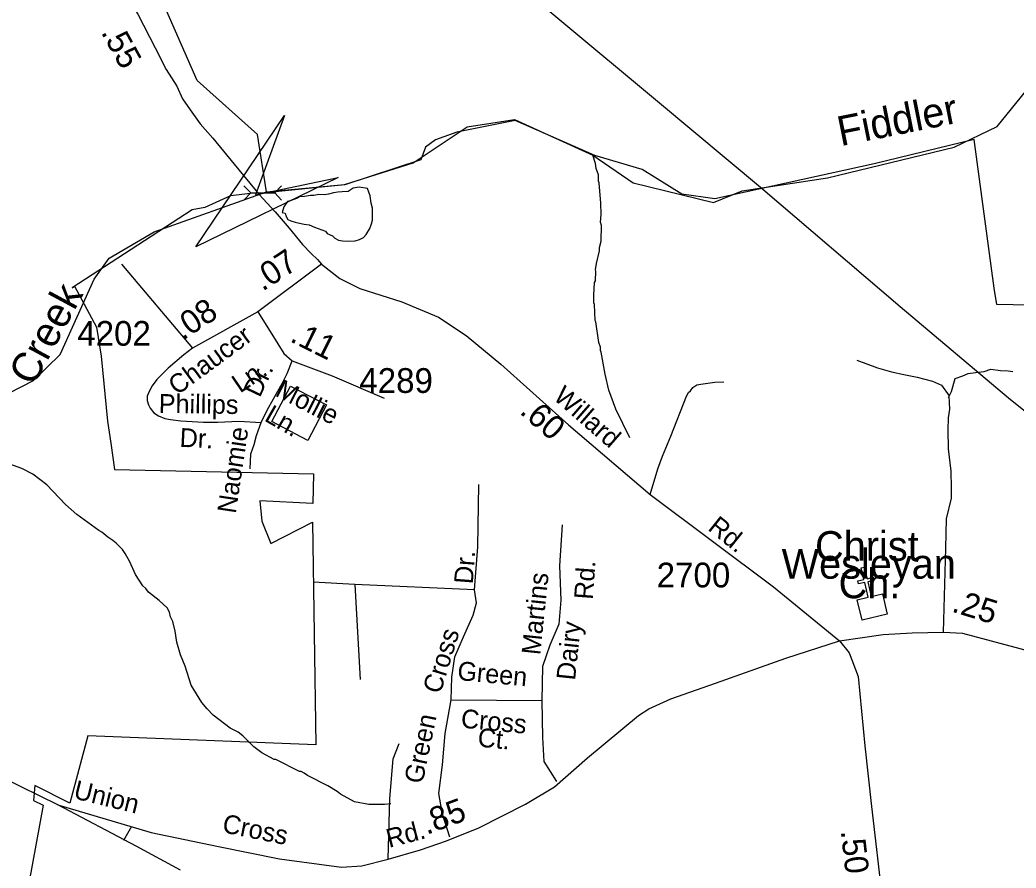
# Model space of a CAD drawing. Extents: x 1547597 to 1699558, y 810033 to 920809.
# Drawn here: x 1647605 to 1652640, y 836791 to 841075 of the extents above; entities that cross this region are included whole.
import ezdxf

# ---------------------------------------------------------------- set-up
doc = ezdxf.new("R2010")
doc.units = 0
for name, color, linetype in [('Exist Boundary Political City Limit New', 7, 'Continuous'), ('Exist Cultural Church CELL', 7, 'Continuous'), ('Exist Cultural Church Label', 7, 'Continuous'), ('Exist Hydrographic Creek Single Shore', 7, 'Continuous'), ('Exist Hydrographic Misc Water Feature', 7, 'Continuous'), ('Exist Road Non-System Type 51', 7, 'Continuous'), ('Exist Road Non-System Type 51 Label', 7, 'Continuous'), ('Exist Road Primary NC Attributed', 7, 'Continuous'), ('Exist Road Secondary Mileage Hundredths English Label', 7, 'Continuous'), ('Exist Road Secondary Structure Culvert Attributed CELL', 7, 'Continuous'), ('Exist Road Secondary Structure Culvert CELL', 7, 'Continuous'), ('Exist Road Secondary Type 51 Attributed', 7, 'Continuous'), ('Exist Road Secondary Type 51 Label', 7, 'Continuous'), ('Exist Road Secondary Type 51 Number Label', 7, 'Continuous'), ('Exist Utilities Electrical Transmission Line', 7, 'Continuous'), ('Map Preparation Boundary City Limit Buffer Line', 7, 'Continuous'), ('Old_Level_32', 7, 'Continuous')]:
    doc.layers.add(name, color=color, linetype=linetype)

msp = doc.modelspace()

# ---------------------------------------------------------------- linework, layer by layer
at = {"layer": 'Exist Boundary Political City Limit New'}
for points in [[(1652792.8, 839633), (1652542.7, 839637.4), (1652529.4, 839720.3), (1652428, 840471), (1651922.2, 840348.7), (1651117.7, 840171.9), (1650950.7, 840195.3), (1650750, 840320), (1650511.9, 840390.9), (1650109, 840566.7), (1649813.8, 840508.7), (1649705.2, 840469), (1649655.8, 840432.3), (1649631, 840368.5), (1649247.2, 840242.2), (1648845.5, 840201.9), (1648770.1, 840197.7), (1648669.7, 840187), (1648539.5, 840127.8), (1648475.5, 840116), (1648099.3, 839871.8), (1647868.6, 839721.5), (1647880.4, 839729.5), (1647992.2, 839522.5), (1648015.3, 839376), (1648047.4, 839048.4), (1648064.4, 838937.6), (1648083.2, 838804)], [(1648972.9, 839225.1), (1649155, 839130.7), (1649061.1, 838951.2), (1648878.8, 839046.3), (1648972.9, 839225.1)], [(1648972.9, 839225.1), (1649155, 839130.7), (1649061.1, 838951.2), (1648878.8, 839046.3), (1648972.9, 839225.1)], [(1648083.2, 838804), (1649089.5, 838782.8), (1649086, 838632.6), (1648818.7, 838646.3), (1648828.2, 838542.8), (1648872.9, 838429.9), (1649083.7, 838538.5), (1649100.6, 837414.4), (1647949, 837459.7), (1647856.9, 837119.1), (1647680.7, 837208.8), (1647674.3, 837133), (1647722.4, 837109.6), (1647614.4, 836521.1)]]:
    msp.add_lwpolyline(points, dxfattribs=at)
at = {"layer": 'Exist Cultural Church CELL'}
msp.add_lwpolyline([(1651837.2, 838146.4), (1651892.6, 838159.6), (1651875.1, 838233.7), (1651843.9, 838226.3), (1651840.3, 838241.9), (1651871.4, 838249.2), (1651857.6, 838307.8), (1651873.2, 838311.4), (1651887, 838252.9), (1651918.1, 838260.3), (1651921.8, 838244.7), (1651890.7, 838237.4), (1651908.2, 838163.3), (1651964.3, 838176.4), (1651988.8, 838072.8), (1651861.7, 838042.8)], close=True, dxfattribs=at)
at = {"layer": 'Exist Hydrographic Creek Single Shore'}
for points in [[(1648852.1, 840207.4), (1648806.2, 840497.2), (1648501.2, 840769.2), (1648111.1, 841656.9), (1648010.6, 841690.2), (1647831.6, 841703), (1647670.9, 841617.1), (1647477.1, 841747.7), (1647230.9, 841939.6), (1647065.8, 841933.6), (1646966.8, 842011), (1646901.6, 842134.8), (1646885.7, 842282), (1646937.1, 842462), (1646913.3, 842725.3)], [(1648852.1, 840207.4), (1649245.5, 840243.8), (1649593.7, 840352.7), (1649865.2, 840534.7), (1650105.4, 840572.2), (1650501.3, 840392.4), (1650704.1, 840251.9), (1651110.5, 840153.5), (1651256, 840212.4), (1651686.4, 840277.5), (1652327, 840433), (1652544.9, 840536.9), (1652936.3, 841018.6)], [(1646318.1, 838128.4), (1646465.1, 838516.1), (1646574.1, 838625.5), (1646927.1, 838871), (1647674.1, 839253.1), (1647809.1, 839385), (1647980.1, 839765.5), (1648056.1, 839872.3), (1648283.1, 840005.5), (1648852.1, 840207.4)]]:
    msp.add_lwpolyline(points, dxfattribs=at)
at = {"layer": 'Exist Hydrographic Misc Water Feature'}
for points in [[(1650688.5, 838964.7), (1650617.6, 839109.2), (1650582.3, 839205.4), (1650562.8, 839285.5), (1650543.7, 839397.5), (1650539.8, 839405.6), (1650539.9, 839421.6), (1650532, 839445.6), (1650516.8, 839549.6), (1650512.8, 839557.7), (1650509.4, 839637.6), (1650505.4, 839645.6), (1650505.7, 839685.6), (1650510.2, 839749.5), (1650514.3, 839757.5), (1650516.6, 839805.5), (1650514.7, 839813.5), (1650518.9, 839845.4), (1650535.3, 839909.2), (1650535.4, 839925.2), (1650543.6, 839957.1), (1650544.2, 840037.1), (1650540.3, 840053.1), (1650542.5, 840093), (1650541, 840149), (1650533.7, 840253), (1650529.7, 840261), (1650530, 840293), (1650518.2, 840325.1), (1650514.5, 840349.1), (1650501.3, 840392.4)], [(1649007.5, 840175), (1648971, 840162), (1648957.7, 840158.2), (1648939.6, 840131.1), (1648930.6, 840102.9), (1648946.6, 840098.8), (1648951.1, 840082.4), (1648959.5, 840067.5), (1648975, 840059.5), (1648995.9, 840053.8), (1649017.8, 840048), (1649041.9, 840043.1), (1649067.5, 840040.4), (1649094.5, 840028.6), (1649131.6, 840014.5), (1649149.1, 840007.6), (1649159, 839996.5), (1649172.6, 839990.1), (1649185.4, 839985), (1649196.9, 839972.4), (1649214.7, 839962.8), (1649235.8, 839958.6), (1649267.7, 839958.2), (1649298.9, 839959.4), (1649322.4, 839966.1), (1649342, 839976), (1649354.7, 839991.5), (1649373.8, 840021.6), (1649382.6, 840044.9), (1649387.5, 840064.3), (1649387.5, 840125.1), (1649380, 840149.4), (1649376.1, 840186.2), (1649362, 840223.3), (1649319.8, 840229.7), (1649289, 840224.6), (1649263.7, 840208.6), (1649233.3, 840206.7), (1649211.5, 840205.4), (1649190.3, 840201), (1649164.6, 840195.8), (1649144.2, 840191.4), (1649116.7, 840193.5), (1649090.1, 840188.4), (1649074, 840187.5), (1649043.3, 840183.6), (1649018.5, 840181.9), (1649007.5, 840175)], [(1649480.7, 837115.8), (1649448.7, 837112.1), (1649368.8, 837112.7), (1649297, 837125.2), (1649225.3, 837163.8), (1649209.4, 837177.9), (1649161.7, 837206.3), (1649058.2, 837259.1), (1649042.3, 837271.2), (1649026.3, 837279.3), (1649018.3, 837279.4), (1648898.9, 837340.3), (1648890.9, 837340.4), (1648827.2, 837372.8), (1648787.4, 837403.1), (1648731.9, 837459.6), (1648708.1, 837477.7), (1648668.3, 837498.1), (1648582.8, 837562.7), (1648551.1, 837594.9), (1648525.2, 837627.1), (1648470, 837715.5), (1648440.7, 837811.6), (1648417.1, 837867.8), (1648397.6, 837931.9), (1648389.9, 837987.9), (1648378.3, 838036), (1648366.5, 838060.1), (1648360.7, 838084.1), (1648348.8, 838106.2), (1648309.1, 838142.4), (1648255.5, 838184.8), (1648241.7, 838202.9), (1648225.8, 838217.1), (1648190.2, 838273.3), (1648160.7, 838337.5), (1648137, 838379.7), (1648123.1, 838399.8), (1648091.4, 838432), (1648075.5, 838446.1), (1648049.6, 838462.3), (1648019.9, 838488.5), (1648003.9, 838496.7), (1647892.6, 838577.5), (1647835, 838627.9), (1647741.8, 838726.6), (1647670.3, 838781.1), (1647614.5, 838809.6), (1647487, 838854.5)]]:
    msp.add_lwpolyline(points, dxfattribs=at)
at = {"layer": 'Exist Road Non-System Type 51'}
for p, q in [((1648118.2, 839842.2), (1648476.9, 839416.6)), ((1648168.4, 837000.6), (1648128, 836930))]:
    msp.add_line(p, q, dxfattribs=at)
for points in [[(1648476.9, 839416.6), (1648434.1, 839383.5), (1648353.9, 839316.1), (1648297.5, 839258.4), (1648273.8, 839226.2), (1648257.9, 839197.5), (1648249, 839174.7), (1648248.9, 839152.7), (1648254.9, 839130.6), (1648264, 839114.6), (1648282.5, 839090.6), (1648305.4, 839075.3), (1648338.4, 839062.2), (1648366.2, 839056.1), (1648418.1, 839049.6), (1648533.9, 839043.6), (1648606.1, 839042.6), (1648711.9, 839048), (1648824.1, 839041.6)], [(1648824.1, 839041.6), (1648855.5, 839104.5), (1648887, 839161), (1648929.9, 839238.2), (1648955.6, 839289.7), (1648981.3, 839352.6)], [(1651835.2, 839357.2), (1651940.6, 839317.8), (1652010.7, 839298.2), (1652072.6, 839283.7), (1652140.2, 839270.2), (1652217.2, 839251.2), (1652262.8, 839230), (1652302.7, 839175.9)], [(1649184.1, 839278.2), (1649446.9, 839164.2)], [(1652298.3, 839167.2), (1652314.6, 839199.1), (1652332.2, 839264.2), (1652371.6, 839277.3), (1652398.7, 839289.2), (1652434.5, 839294.9), (1652478.6, 839299.6), (1652512.4, 839311.2), (1652562.3, 839305), (1652600.3, 839302.6), (1652624.2, 839298.5)], [(1650790, 838677.6), (1650828.9, 838807.3), (1650853.2, 838871.3), (1650895.7, 838972.9), (1650974.8, 839174.4), (1650985, 839192.4), (1650995, 839202.4), (1651007.1, 839218.1), (1651027.2, 839232.1), (1651047.1, 839235.9), (1651117.1, 839245.5), (1651163.2, 839247.2)], [(1652272.9, 837983.3), (1652285.4, 838406.6), (1652289.2, 838555.9), (1652314.1, 838659.2), (1652314.1, 838711.8), (1652311.8, 838796.6), (1652298, 838908.3), (1652297.1, 839004.9), (1652298.6, 839065.9), (1652304.9, 839109.8), (1652302.7, 839175.9)], [(1648768.4, 838807.8), (1648773, 838883.7), (1648789.8, 838930), (1648801.2, 838975.8), (1648824.1, 839041.6)], [(1649902.5, 838196.5), (1649918.9, 838413.3), (1649925.5, 838727.8)], [(1650345.8, 838525.1), (1650332.7, 838318.1), (1650339.2, 838143.9), (1650329.4, 838022.3), (1650283.4, 837917.2), (1650247.3, 837808.7), (1650244, 837637.9)], [(1649298.4, 838222.8), (1649088.2, 838235.9)], [(1649902.5, 838196.5), (1649298.4, 838222.8)], [(1649298.4, 838222.8), (1649324.6, 837743)], [(1649784.3, 837641.2), (1649787.6, 837756.2), (1649804, 837858), (1649846.7, 837959.9), (1649896, 838068.3), (1649912.4, 838130.8), (1649902.5, 838196.5)], [(1649777.8, 836947.8), (1649741.6, 837062.8), (1649721.9, 837168), (1649741.6, 837312.6), (1649754.8, 837470.3), (1649784.3, 837641.2)], [(1649784.3, 837641.2), (1650244, 837637.9)], [(1650244, 837637.9), (1650247.3, 837450.6), (1650253.9, 837329), (1650317.4, 837228.1)], [(1649465.8, 836836.4), (1649475.7, 837141.9), (1649492.1, 837342.4), (1649521.6, 837421.2)]]:
    msp.add_lwpolyline(points, dxfattribs=at)
at = {"layer": 'Exist Road Primary NC Attributed'}
for points in [[(1647797.1, 837110.3), (1647515, 837248.2)], [(1648416.9, 836780.2), (1648193.4, 836901), (1647797.1, 837110.3)]]:
    msp.add_lwpolyline(points, dxfattribs=at)
at = {"layer": 'Exist Road Secondary Structure Culvert Attributed CELL'}
msp.add_lwpolyline([(1649213.5, 840279.1), (1648494.5, 839928.3), (1648941.7, 840591.6), (1648796.3, 840190.8)], close=True, dxfattribs=at)
at = {"layer": 'Exist Road Secondary Structure Culvert CELL'}
for p, q in [((1648737.2, 840237.7), (1648772.1, 840200.9)), ((1648927.9, 840237.7), (1648893, 840200.9)), ((1648737.2, 840164), (1648772.1, 840200.9)), ((1648772.1, 840200.9), (1648893, 840200.9)), ((1648927.9, 840164), (1648893, 840200.9))]:
    msp.add_line(p, q, dxfattribs=at)
at = {"layer": 'Exist Road Secondary Type 51 Attributed'}
for points in [[(1647509.2, 842246.4), (1647620.3, 842061.4), (1647732.3, 841851.6), (1647844.1, 841677.5), (1647939.8, 841513.2), (1648071.2, 841312.8), (1648201.4, 841104.6), (1648288.6, 840933.7), (1648345.1, 840824.2), (1648397.9, 840740.6), (1648426.2, 840676.7), (1648465.4, 840620.5), (1648515.7, 840550.4), (1648580.7, 840478.4), (1648687.7, 840346.1), (1648814.3, 840194), (1648894.7, 840105.9), (1648965.5, 840023.2), (1649034.1, 839940.2), (1649077.5, 839895.4), (1649110, 839864.4), (1649130, 839841.5)], [(1649130, 839841.5), (1648807.5, 839601)], [(1649130, 839841.5), (1649222.5, 839769.2), (1649324.1, 839719.3), (1649535.5, 839650.7), (1649721.2, 839573.4), (1649861.2, 839481.9), (1650035.5, 839336.1), (1650378.4, 839030.1), (1650790, 838677.6), (1651413.6, 838211), (1651747.3, 837938.4)], [(1648807.5, 839601), (1648476.9, 839416.6)], [(1648807.5, 839601), (1648877.9, 839487.5), (1648938.4, 839389.8), (1648981.3, 839352.6), (1649184.1, 839278.2)], [(1651747.3, 837938.4), (1651969, 837970.5), (1652115.5, 837979.6), (1652272.9, 837983.3), (1652369.1, 837977.8), (1652803.8, 837861), (1653001.2, 837800.7)], [(1647797.1, 837110.3), (1648269.2, 836971.6), (1648609, 836899.3), (1648917.4, 836837.2), (1649231, 836795.9), (1649332.7, 836802.8), (1649465.8, 836836.4), (1649629.9, 836883.8), (1649760.8, 836928.6), (1649925.4, 836994), (1650160.4, 837114.3), (1650306.7, 837201.1), (1650474.4, 837347.3), (1650731.4, 837561.2), (1650784.8, 837595.7), (1650895.1, 837645.6), (1651120.8, 837724.9), (1651475.8, 837851.1), (1651747.3, 837938.4)], [(1651747.3, 837938.4), (1651796.1, 837878.2), (1651841.9, 837758.1), (1651876.1, 837409.2), (1651910.2, 837102.3), (1651964.4, 836624.7), (1651995.9, 836381.7), (1652027.3, 836230.1), (1652129.3, 836040.1), (1652306.4, 835711.2), (1652405.2, 835540.2)]]:
    msp.add_lwpolyline(points, dxfattribs=at)
at = {"layer": 'Exist Utilities Electrical Transmission Line'}
msp.add_lwpolyline([(1655991, 836354.8), (1655611.3, 836665.7), (1655073.5, 837118.6), (1654529.8, 837571.7), (1653999.5, 838006.5), (1653396.5, 838514.4), (1652961.4, 838876.1), (1652601.3, 839164.5), (1652053.6, 839625.7), (1651347.8, 840228.7), (1650837.6, 840655.3), (1650323.4, 841082), (1649809.3, 841512.7), (1649326.7, 841908.9), (1648808.5, 842349.6), (1648268.7, 842792.4), (1647859.3, 843131.7), (1647368.9, 843548.1), (1646888.4, 843956.3), (1646443.4, 844326.1)], dxfattribs=at)
at = {"layer": 'Map Preparation Boundary City Limit Buffer Line'}
for points in [[(1652792.8, 839633), (1652542.7, 839637.4), (1652529.4, 839720.3), (1652428, 840471), (1651922.2, 840348.7), (1651117.7, 840171.9), (1650950.7, 840195.3), (1650750, 840320), (1650511.9, 840390.9), (1650109, 840566.7), (1649813.8, 840508.7), (1649705.2, 840469), (1649655.8, 840432.3), (1649631, 840368.5), (1649247.2, 840242.2), (1648845.5, 840201.9), (1648770.1, 840197.7), (1648669.7, 840187), (1648539.5, 840127.8), (1648475.5, 840116), (1648099.3, 839871.8), (1647868.6, 839721.5), (1647880.4, 839729.5), (1647992.2, 839522.5), (1648015.3, 839376), (1648047.4, 839048.4), (1648064.4, 838937.6), (1648083.2, 838804)], [(1648972.9, 839225.1), (1649155, 839130.7), (1649061.1, 838951.2), (1648878.8, 839046.3), (1648972.9, 839225.1)], [(1648972.9, 839225.1), (1649155, 839130.7), (1649061.1, 838951.2), (1648878.8, 839046.3), (1648972.9, 839225.1)], [(1648083.2, 838804), (1649089.5, 838782.8), (1649086, 838632.6), (1648818.7, 838646.3), (1648828.2, 838542.8), (1648872.9, 838429.9), (1649083.7, 838538.5), (1649100.6, 837414.4), (1647949, 837459.7), (1647856.9, 837119.1), (1647680.7, 837208.8), (1647674.3, 837133), (1647722.4, 837109.6), (1647614.4, 836521.1)]]:
    msp.add_lwpolyline(points, dxfattribs=at)

# ---------------------------------------------------------------- texts
at = {"layer": 'Exist Cultural Church Label'}
for s, p in [('Christ', (1651624.2, 838343.1)), ('Wesleyan', (1651455.2, 838252.8)), ('Ch.', (1651743.2, 838153.9))]:
    msp.add_text(s, height=150, dxfattribs=at).set_placement(p)
at = {"layer": 'Exist Road Non-System Type 51 Label'}
for s, rotation, p in [('Dr.', 64.532, (1648817.2, 839163.8)), ('Phillips', 359.1541, (1648306.6, 839090.5)), ('Dr.', 357.0548, (1648410.9, 838919.3)), ('Naomie', 81.515, (1648696.1, 838578.6)), ('Dr.', 85.6187, (1649894, 838223.3)), ('Rd.', 85.7546, (1650500.7, 838145)), ('Martins', 84.0759, (1650234.9, 837864.6)), ('Dairy', 84.0759, (1650411, 837736.7)), ('Cross', 72.8136, (1649729.9, 837666.6)), ('Green', 354.632, (1649813.2, 837741.9)), ('Green', 78.2445, (1649639.7, 837212.6)), ('Cross', 354.632, (1649831.3, 837500.8)), ('Ct.', 354.632, (1649915.9, 837405.1))]:
    msp.add_text(s, height=95, rotation=rotation, dxfattribs=at).set_placement(p)
at = {"layer": 'Exist Road Secondary Mileage Hundredths English Label'}
for s, rotation, p in [('.55', 298.8398, (1648013.3, 841013)), ('.07', 33.2357, (1648832, 839701.9)), ('.08', 33.5192, (1648428.4, 839453.7)), ('.11', 333.6223, (1648964.5, 839453.3)), ('.60', 319.0169, (1650126.4, 839090.6)), ('.25', 342.8954, (1652310, 838087.7)), ('.85', 20.4077, (1649661, 836958.3)), ('.50', 276.4852, (1651753.9, 836978.5))]:
    msp.add_text(s, height=120, rotation=rotation, dxfattribs=at).set_placement(p)
at = {"layer": 'Exist Road Secondary Type 51 Label'}
for s, rotation, p in [('Chaucer', 36.3475, (1648399.8, 839176.7)), ('Ln.', 34.2375, (1648718.2, 839187.4)), ('Mollie', 332.9203, (1648890.3, 839178.6)), ('Willard', 318.8929, (1650296.1, 839162.7)), ('Ln.', 330.141, (1648835.6, 839053.2)), ('Rd.', 321.3036, (1651077.4, 838501.9)), ('Union', 346.3354, (1647871.6, 837144.1)), ('Cross', 348.6621, (1648623.5, 836972.7)), ('Rd.', 14.7179, (1649471, 836892.7))]:
    msp.add_text(s, height=95, rotation=rotation, dxfattribs=at).set_placement(p)
at = {"layer": 'Exist Road Secondary Type 51 Number Label'}
for s, p in [('4202', (1647895.3, 839429.3)), ('4289', (1649320.9, 839191.2)), ('2700', (1650823.7, 838208.8))]:
    msp.add_text(s, height=125, dxfattribs=at).set_placement(p)
at = {"layer": 'Old_Level_32'}
for s, rotation, p in [('Fiddler', 11.2751, (1651753.4, 840437)), ('Creek', 61.662, (1647674, 839220.1))]:
    msp.add_text(s, height=150, rotation=rotation, dxfattribs=at).set_placement(p)

doc.saveas('drawing.dxf')
